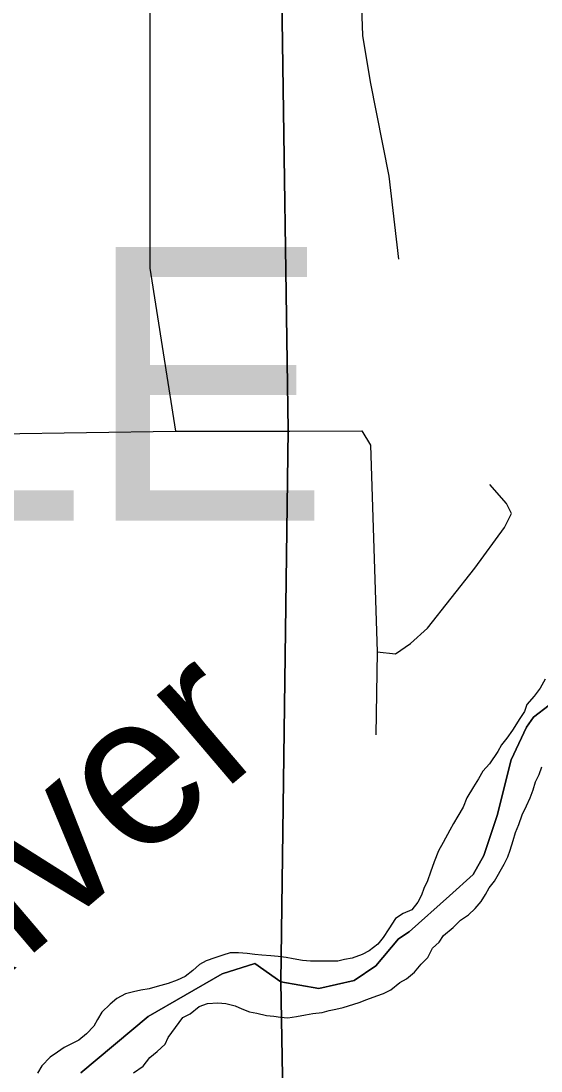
# Model space of a CAD drawing. Extents: x -59 to 82, y -3 to 49.
# Drawn here: x -50.728 to -50.405, y 45.072 to 45.726 of the extents above; entities that cross this region are included whole.
import ezdxf

# ---------------------------------------------------------------- set-up
doc = ezdxf.new("R2010")
doc.units = 0
for name, color, linetype in [('GM_X_Corporation', 7, 'Continuous'), ('GM_X_Major_River', 7, 'Continuous'), ('GM_X_Major_River_Text', 7, 'Continuous'), ('GM_X_Township_Road', 7, 'Continuous'), ('SH_Data', 7, 'Continuous')]:
    doc.layers.add(name, color=color, linetype=linetype)

msp = doc.modelspace()

# ---------------------------------------------------------------- linework, layer by layer
at = {"layer": 'GM_X_Corporation'}
for p, q in [((-50.5621, 45.47064), (-50.57178, 46.13911)), ((-50.57178, 46.13911), (-50.5621, 45.47064)), ((-50.56664, 45.12717), (-50.5621, 45.47064)), ((-50.5621, 45.47064), (-50.56664, 45.12717)), ((-50.40931, 45.29187), (-50.38726, 45.30899)), ((-50.38726, 45.30899), (-50.40931, 45.29187)), ((-50.41374, 45.28571), (-50.40931, 45.29187)), ((-50.40931, 45.29187), (-50.41374, 45.28571)), ((-50.42321, 45.26541), (-50.41374, 45.28571)), ((-50.41374, 45.28571), (-50.42321, 45.26541)), ((-50.43202, 45.23069), (-50.42321, 45.26541)), ((-50.42321, 45.26541), (-50.43202, 45.23069)), ((-50.44026, 45.20585), (-50.43202, 45.23069)), ((-50.43202, 45.23069), (-50.44026, 45.20585)), ((-50.44686, 45.19396), (-50.44026, 45.20585)), ((-50.44026, 45.20585), (-50.44686, 45.19396)), ((-50.46178, 45.18077), (-50.44686, 45.19396)), ((-50.44686, 45.19396), (-50.46178, 45.18077)), ((-50.48676, 45.15827), (-50.46178, 45.18077)), ((-50.46178, 45.18077), (-50.48676, 45.15827)), ((-50.50759, 45.13699), (-50.49351, 45.15396)), ((-50.49351, 45.15396), (-50.50759, 45.13699)), ((-50.49351, 45.15396), (-50.48676, 45.15827)), ((-50.48676, 45.15827), (-50.49351, 45.15396)), ((-50.60313, 45.13213), (-50.58276, 45.1386)), ((-50.58276, 45.1386), (-50.60313, 45.13213)), ((-50.58276, 45.1386), (-50.56664, 45.12717)), ((-50.56664, 45.12717), (-50.58276, 45.1386)), ((-50.52108, 45.12799), (-50.50759, 45.13699)), ((-50.50759, 45.13699), (-50.52108, 45.12799)), ((-50.64928, 45.10543), (-50.60313, 45.13213)), ((-50.60313, 45.13213), (-50.64928, 45.10543)), ((-50.56664, 45.12717), (-50.54299, 45.12302)), ((-50.55419, 44.46315), (-50.56664, 45.12717)), ((-50.54299, 45.12302), (-50.56664, 45.12717)), ((-50.56664, 45.12717), (-50.55419, 44.46315)), ((-50.54299, 45.12302), (-50.52108, 45.12799)), ((-50.52108, 45.12799), (-50.54299, 45.12302)), ((-50.6911, 45.07046), (-50.64928, 45.10543)), ((-50.64928, 45.10543), (-50.6911, 45.07046))]:
    msp.add_line(p, q, dxfattribs=at)
at = {"layer": 'GM_X_Major_River'}
for p, q in [((-50.40517, 45.31), (-50.40894, 45.30506)), ((-50.40215, 45.31569), (-50.40517, 45.31)), ((-50.40894, 45.30506), (-50.41347, 45.29975)), ((-50.41347, 45.29975), (-50.41498, 45.29558)), ((-50.418, 45.29102), (-50.42253, 45.28381)), ((-50.41498, 45.29558), (-50.418, 45.29102)), ((-50.42592, 45.27888), (-50.42932, 45.2747)), ((-50.42253, 45.28381), (-50.42592, 45.27888)), ((-50.42932, 45.2747), (-50.43158, 45.27053)), ((-50.43158, 45.27053), (-50.43687, 45.26294)), ((-50.44102, 45.25838), (-50.44366, 45.25345)), ((-50.43687, 45.26294), (-50.44102, 45.25838)), ((-50.40581, 45.25616), (-50.40431, 45.26109)), ((-50.44366, 45.25345), (-50.44668, 45.24852)), ((-50.40958, 45.24667), (-50.40807, 45.2516)), ((-50.40807, 45.2516), (-50.40581, 45.25616)), ((-50.44668, 45.24852), (-50.45083, 45.24169)), ((-50.41146, 45.24174), (-50.40958, 45.24667)), ((-50.45083, 45.24169), (-50.45309, 45.236)), ((-50.41372, 45.23681), (-50.41146, 45.24174)), ((-50.45309, 45.236), (-50.45649, 45.23031)), ((-50.41636, 45.23112), (-50.41372, 45.23681)), ((-50.45912, 45.22575), (-50.46139, 45.22158)), ((-50.45649, 45.23031), (-50.45912, 45.22575)), ((-50.4205, 45.22012), (-50.41862, 45.22505)), ((-50.41862, 45.22505), (-50.41636, 45.23112)), ((-50.46139, 45.22158), (-50.46554, 45.21399)), ((-50.422, 45.21519), (-50.4205, 45.22012)), ((-50.46554, 45.21399), (-50.46855, 45.20868)), ((-50.42388, 45.20912), (-50.422, 45.21519)), ((-50.46855, 45.20868), (-50.47119, 45.20185)), ((-50.42539, 45.20495), (-50.42388, 45.20912)), ((-50.47119, 45.20185), (-50.47345, 45.1954)), ((-50.43368, 45.18977), (-50.42765, 45.20039)), ((-50.42765, 45.20039), (-50.42539, 45.20495)), ((-50.47345, 45.1954), (-50.47533, 45.19009)), ((-50.47533, 45.19009), (-50.47759, 45.18516)), ((-50.43708, 45.18559), (-50.43368, 45.18977)), ((-50.4791, 45.18099), (-50.48136, 45.17681)), ((-50.47759, 45.18516), (-50.4791, 45.18099)), ((-50.44199, 45.17724), (-50.43935, 45.18142)), ((-50.43935, 45.18142), (-50.43708, 45.18559)), ((-50.48136, 45.17681), (-50.48513, 45.17188)), ((-50.44992, 45.16889), (-50.44576, 45.17269)), ((-50.44576, 45.17269), (-50.44199, 45.17724)), ((-50.49534, 45.16656), (-50.49949, 45.1601)), ((-50.49043, 45.1696), (-50.49534, 45.16656)), ((-50.48513, 45.17188), (-50.49043, 45.1696)), ((-50.45483, 45.16547), (-50.44992, 45.16889)), ((-50.49949, 45.1601), (-50.50289, 45.15479)), ((-50.46541, 45.15598), (-50.45937, 45.16092)), ((-50.45937, 45.16092), (-50.45483, 45.16547)), ((-50.50289, 45.15479), (-50.50629, 45.15062)), ((-50.46805, 45.15181), (-50.46541, 45.15598)), ((-50.50629, 45.15062), (-50.51158, 45.14644)), ((-50.47523, 45.14232), (-50.47221, 45.14801)), ((-50.47221, 45.14801), (-50.46805, 45.15181)), ((-50.61302, 45.14024), (-50.61718, 45.13796)), ((-50.60772, 45.14214), (-50.61302, 45.14024)), ((-50.60281, 45.14367), (-50.60772, 45.14214)), ((-50.59827, 45.14519), (-50.60281, 45.14367)), ((-50.59297, 45.14519), (-50.59827, 45.14519)), ((-50.58767, 45.14482), (-50.59297, 45.14519)), ((-50.58275, 45.14407), (-50.58767, 45.14482)), ((-50.57858, 45.1437), (-50.58275, 45.14407)), ((-50.5729, 45.14332), (-50.57858, 45.1437)), ((-50.56836, 45.14295), (-50.5729, 45.14332)), ((-50.56343, 45.1422), (-50.56836, 45.14295)), ((-50.55889, 45.14145), (-50.56343, 45.1422)), ((-50.55321, 45.14032), (-50.55889, 45.14145)), ((-50.54829, 45.13994), (-50.55321, 45.14032)), ((-50.53125, 45.13997), (-50.54829, 45.13994)), ((-50.52709, 45.14111), (-50.53125, 45.13997)), ((-50.52217, 45.14188), (-50.52709, 45.14111)), ((-50.51612, 45.14416), (-50.52217, 45.14188)), ((-50.51158, 45.14644), (-50.51612, 45.14416)), ((-50.47938, 45.13814), (-50.47523, 45.14232)), ((-50.62134, 45.13416), (-50.62625, 45.13036)), ((-50.61718, 45.13796), (-50.62134, 45.13416)), ((-50.48354, 45.13321), (-50.47938, 45.13814)), ((-50.63117, 45.12808), (-50.63684, 45.12618)), ((-50.62625, 45.13036), (-50.63117, 45.12808)), ((-50.49261, 45.12675), (-50.48845, 45.12903)), ((-50.48845, 45.12903), (-50.48354, 45.13321)), ((-50.65841, 45.12084), (-50.66333, 45.1197)), ((-50.65387, 45.12199), (-50.65841, 45.12084)), ((-50.64857, 45.12275), (-50.65387, 45.12199)), ((-50.64365, 45.12427), (-50.64857, 45.12275)), ((-50.63684, 45.12618), (-50.64365, 45.12427)), ((-50.50282, 45.11991), (-50.49828, 45.12219)), ((-50.49828, 45.12219), (-50.49261, 45.12675)), ((-50.66862, 45.11666), (-50.67278, 45.11324)), ((-50.66333, 45.1197), (-50.66862, 45.11666)), ((-50.61221, 45.1137), (-50.60577, 45.11408)), ((-50.60577, 45.11408), (-50.60085, 45.11371)), ((-50.52778, 45.11116), (-50.51795, 45.1142)), ((-50.51795, 45.1142), (-50.51303, 45.1161)), ((-50.51303, 45.1161), (-50.50698, 45.11839)), ((-50.50698, 45.11839), (-50.50282, 45.11991)), ((-50.67807, 45.1083), (-50.68071, 45.10375)), ((-50.67278, 45.11324), (-50.67807, 45.1083)), ((-50.62317, 45.10724), (-50.61751, 45.11179)), ((-50.61751, 45.11179), (-50.61221, 45.1137)), ((-50.60085, 45.11371), (-50.59517, 45.1122)), ((-50.59517, 45.1122), (-50.591, 45.11031)), ((-50.591, 45.11031), (-50.58608, 45.10842)), ((-50.58608, 45.10842), (-50.58153, 45.10767)), ((-50.58153, 45.10767), (-50.57547, 45.10616)), ((-50.55124, 45.10657), (-50.5467, 45.10734)), ((-50.5467, 45.10734), (-50.54103, 45.1081)), ((-50.54103, 45.1081), (-50.53648, 45.10925)), ((-50.53648, 45.10925), (-50.53232, 45.11001)), ((-50.53232, 45.11001), (-50.52778, 45.11116)), ((-50.68071, 45.10375), (-50.68297, 45.09957)), ((-50.63677, 45.09243), (-50.62771, 45.10496)), ((-50.62771, 45.10496), (-50.62317, 45.10724)), ((-50.57547, 45.10616), (-50.57093, 45.10579)), ((-50.57093, 45.10579), (-50.56676, 45.10504)), ((-50.56676, 45.10504), (-50.56222, 45.10466)), ((-50.56222, 45.10466), (-50.55692, 45.10543)), ((-50.55692, 45.10543), (-50.55124, 45.10657)), ((-50.68751, 45.09464), (-50.69242, 45.09084)), ((-50.68297, 45.09957), (-50.68751, 45.09464)), ((-50.69242, 45.09084), (-50.70149, 45.08628)), ((-50.64357, 45.0837), (-50.63865, 45.08826)), ((-50.63865, 45.08826), (-50.63677, 45.09243)), ((-50.70565, 45.08324), (-50.71019, 45.0802)), ((-50.70149, 45.08628), (-50.70565, 45.08324)), ((-50.6481, 45.0799), (-50.64357, 45.0837)), ((-50.71548, 45.07488), (-50.71811, 45.07033)), ((-50.71019, 45.0802), (-50.71548, 45.07488)), ((-50.6583, 45.07041), (-50.65226, 45.07459)), ((-50.65226, 45.07459), (-50.6481, 45.0799))]:
    msp.add_line(p, q, dxfattribs=at)
at = {"layer": 'GM_X_Township_Road'}
for p, q in [((-50.64834, 45.84761), (-50.64811, 45.57857)), ((-50.51567, 45.71653), (-50.51685, 45.75503)), ((-50.51081, 45.68753), (-50.51567, 45.71653)), ((-50.49928, 45.62881), (-50.51081, 45.68753)), ((-50.49331, 45.57717), (-50.49928, 45.62881)), ((-50.64811, 45.57857), (-50.6481, 45.57156)), ((-50.6481, 45.57156), (-50.63216, 45.47014)), ((-50.78921, 45.46774), (-50.63216, 45.47014)), ((-50.63216, 45.47014), (-50.5619, 45.47008)), ((-50.5619, 45.47008), (-50.561, 45.47008)), ((-50.561, 45.47008), (-50.5163, 45.47021)), ((-50.5163, 45.47021), (-50.51085, 45.46136)), ((-50.51085, 45.46136), (-50.50677, 45.33272)), ((-50.42612, 45.42495), (-50.43666, 45.43686)), ((-50.42305, 45.41882), (-50.42612, 45.42495)), ((-50.42748, 45.40997), (-50.42305, 45.41882)), ((-50.44585, 45.38479), (-50.42748, 45.40997)), ((-50.47546, 45.34736), (-50.44585, 45.38479)), ((-50.48601, 45.33782), (-50.47546, 45.34736)), ((-50.4952, 45.33141), (-50.48601, 45.33782)), ((-50.50677, 45.33272), (-50.50745, 45.28099)), ((-50.50677, 45.33272), (-50.4952, 45.33141))]:
    msp.add_line(p, q, dxfattribs=at)

# ---------------------------------------------------------------- texts
at = {"layer": 'GM_X_Major_River_Text'}
msp.add_text('River', height=0.094757, rotation=40.40038, dxfattribs=at).set_placement((-50.79627, 45.08053))
at = {"layer": 'SH_Data'}
msp.add_text('PAINESVILLE', height=0.1704545, dxfattribs=at).set_placement((-51.99305, 45.41439))

doc.saveas('drawing.dxf')
